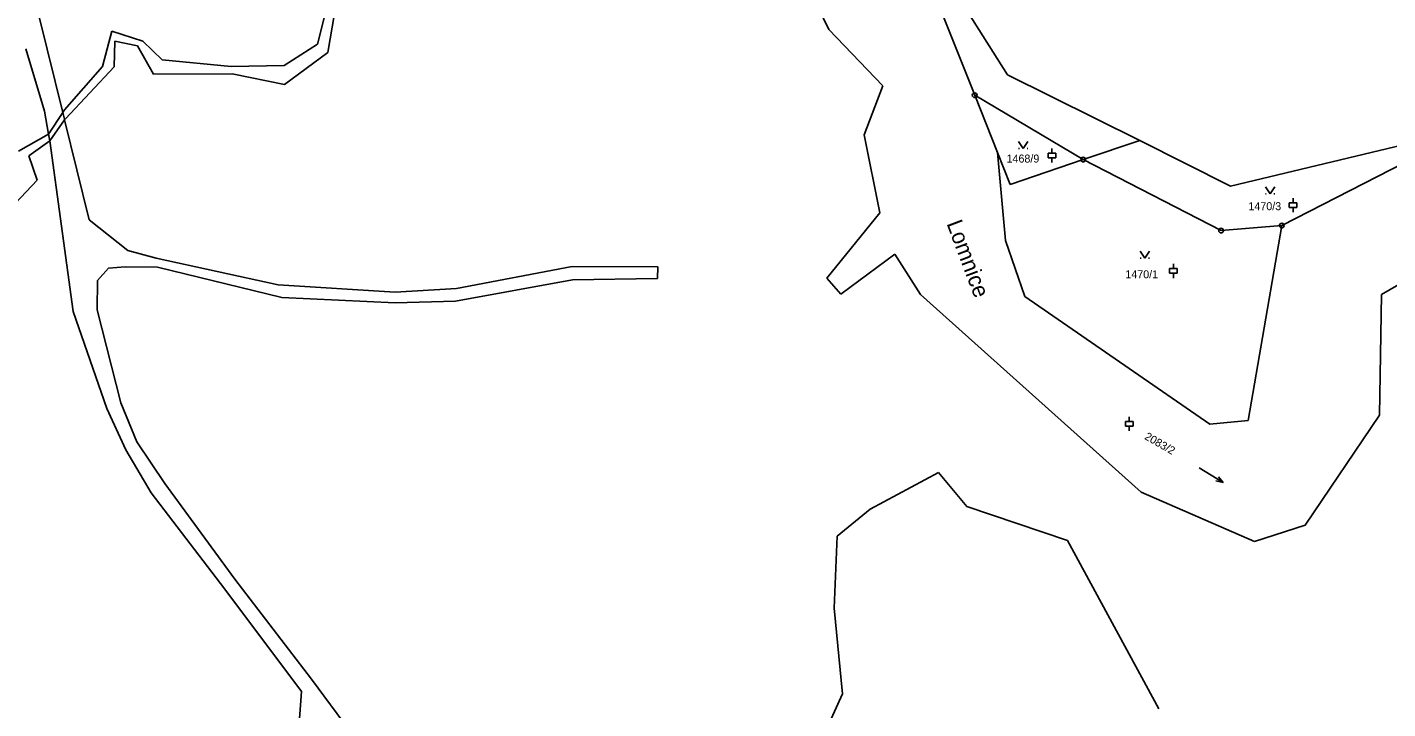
# Model space of a CAD drawing. Extents: x -795483 to -789093, y -1112258 to -1108741.
# Drawn here: x -792061.4 to -791772.5, y -1110577.6 to -1110432.8 of the extents above; entities that cross this region are included whole.
import ezdxf

# ---------------------------------------------------------------- set-up
doc = ezdxf.new("R2010")
doc.units = 0
for name, color, linetype in [('Vrstva 1', 7, 'Continuous'), ('Vrstva 14', 7, 'Continuous'), ('Vrstva 2', 7, 'Continuous'), ('Vrstva 23', 7, 'Continuous'), ('Vrstva 28', 7, 'Continuous'), ('Vrstva 43', 7, 'Continuous')]:
    doc.layers.add(name, color=color, linetype=linetype)

msp = doc.modelspace()

# ---------------------------------------------------------------- linework, layer by layer
at = {"layer": 'Vrstva 1'}
for p, q in [((-791902.28, -1110409.78), (-791891.2, -1110433.29)), ((-791868.39, -1110418.93), (-791853.21, -1110442.92)), ((-791860.21, -1110447.26), (-791869.05, -1110425.1)), ((-791891.2, -1110433.29), (-791879.72, -1110445.25)), ((-791879.72, -1110445.25), (-791883.71, -1110455.67)), ((-791853.21, -1110442.92), (-791825.15, -1110456.85)), ((-791860.21, -1110447.26), (-791837.16, -1110460.93)), ((-791855.34, -1110459.46), (-791860.21, -1110447.26)), ((-791805.88, -1110466.61), (-791747.25, -1110452.55)), ((-791883.71, -1110455.67), (-791880.37, -1110472.28)), ((-791837.16, -1110460.93), (-791825.15, -1110456.85)), ((-791825.15, -1110456.85), (-791805.88, -1110466.61)), ((-791757.63, -1110455.8), (-791794.99, -1110474.96)), ((-791855.34, -1110459.46), (-791852.65, -1110466.2)), ((-791853.63, -1110478.15), (-791855.34, -1110459.46)), ((-791852.65, -1110466.2), (-791837.16, -1110460.93)), ((-791837.16, -1110460.93), (-791807.88, -1110476.03)), ((-791880.37, -1110472.28), (-791891.6, -1110486.14)), ((-791807.88, -1110476.03), (-791794.99, -1110474.96)), ((-791794.99, -1110474.96), (-791802.13, -1110516.33)), ((-791849.59, -1110490), (-791853.63, -1110478.15)), ((-791773.78, -1110489.57), (-791753.07, -1110477.61)), ((-791888.65, -1110489.49), (-791877.17, -1110481.02)), ((-791877.17, -1110481.02), (-791871.68, -1110489.6)), ((-791891.6, -1110486.14), (-791888.65, -1110489.49)), ((-791871.68, -1110489.6), (-791824.87, -1110531.6)), ((-791810.25, -1110517.17), (-791849.59, -1110490)), ((-791774.24, -1110515.23), (-791773.78, -1110489.57)), ((-791802.13, -1110516.33), (-791810.25, -1110517.17)), ((-791790.02, -1110538.58), (-791774.24, -1110515.23)), ((-791867.9, -1110527.38), (-791882.4, -1110535.19)), ((-791861.86, -1110534.61), (-791867.9, -1110527.38)), ((-791824.87, -1110531.6), (-791800.77, -1110542.03)), ((-791840.47, -1110541.88), (-791861.86, -1110534.61)), ((-791882.4, -1110535.19), (-791889.41, -1110540.92)), ((-791800.77, -1110542.03), (-791790.02, -1110538.58)), ((-791889.41, -1110540.92), (-791890.02, -1110556.2)), ((-791821.11, -1110577.61), (-791840.47, -1110541.88)), ((-791890.02, -1110556.2), (-791888.28, -1110574.45)), ((-791888.28, -1110574.45), (-791894.82, -1110588.71))]:
    msp.add_line(p, q, dxfattribs=at)
at = {"layer": 'Vrstva 2'}
for p, q in [((-792058.81, -1110430.87), (-792053.88, -1110450.94)), ((-791999.78, -1110436.39), (-791998.22, -1110430.24)), ((-791996.16, -1110429.93), (-791997.61, -1110438.16)), ((-792045.42, -1110441.2), (-792043.45, -1110433.65)), ((-792043.45, -1110433.65), (-792036.86, -1110435.82)), ((-792042.82, -1110435.76), (-792042.98, -1110441.21)), ((-792037.98, -1110436.75), (-792042.82, -1110435.76)), ((-792034.62, -1110442.8), (-792037.98, -1110436.75)), ((-792036.86, -1110435.82), (-792032.78, -1110439.74)), ((-792006.85, -1110440.95), (-791999.78, -1110436.39)), ((-792057.73, -1110450.62), (-792061.75, -1110437.42)), ((-791997.61, -1110438.16), (-792006.75, -1110444.97)), ((-792053.49, -1110450.34), (-792045.42, -1110441.2)), ((-792042.98, -1110441.21), (-792053.31, -1110452.26)), ((-792032.78, -1110439.74), (-792018.12, -1110441.15)), ((-792018.12, -1110441.15), (-792006.85, -1110440.95)), ((-792017.93, -1110442.74), (-792034.62, -1110442.8)), ((-792006.75, -1110444.97), (-792017.93, -1110442.74)), ((-792057.73, -1110450.62), (-792056.87, -1110455.57)), ((-792056.87, -1110455.57), (-792053.88, -1110450.94)), ((-792053.49, -1110450.34), (-792053.88, -1110450.94)), ((-792053.52, -1110452.38), (-792053.88, -1110450.94)), ((-792056.6, -1110456.95), (-792053.49, -1110452.51)), ((-792053.52, -1110452.38), (-792053.49, -1110452.51)), ((-792053.31, -1110452.26), (-792053.49, -1110452.51)), ((-792048.25, -1110473.75), (-792053.49, -1110452.51)), ((-792063.27, -1110459.13), (-792056.87, -1110455.57)), ((-792056.6, -1110456.95), (-792061.1, -1110460.14)), ((-792056.87, -1110455.57), (-792056.6, -1110456.95)), ((-792051.66, -1110493.24), (-792056.6, -1110456.95)), ((-792061.1, -1110460.14), (-792059.3, -1110465.33)), ((-792059.3, -1110465.33), (-792065.09, -1110471.44)), ((-792048.25, -1110473.75), (-792040.06, -1110480.26)), ((-792040.06, -1110480.26), (-792034.04, -1110481.91)), ((-792034.04, -1110481.91), (-792008.1, -1110487.57)), ((-792046.49, -1110486.61), (-792044.19, -1110483.99)), ((-792044.19, -1110483.99), (-792040.6, -1110483.73)), ((-792040.6, -1110483.73), (-792033.72, -1110483.77)), ((-792007.36, -1110490.24), (-792033.72, -1110483.77)), ((-791970.24, -1110488.32), (-791945.68, -1110483.65)), ((-791945.68, -1110483.65), (-791927.47, -1110483.75)), ((-791927.47, -1110483.75), (-791927.57, -1110486.18)), ((-792046.57, -1110492.84), (-792046.49, -1110486.61)), ((-792008.1, -1110487.57), (-791983.28, -1110489.13)), ((-791983.28, -1110489.13), (-791970.24, -1110488.32)), ((-791945.61, -1110486.49), (-791970.46, -1110490.99)), ((-791927.57, -1110486.18), (-791945.61, -1110486.49)), ((-791983.31, -1110491.36), (-792007.36, -1110490.24)), ((-791970.46, -1110490.99), (-791983.31, -1110491.36)), ((-792051.66, -1110493.24), (-792044.53, -1110513.82)), ((-792046.57, -1110492.84), (-792041.55, -1110512.58)), ((-792044.53, -1110513.82), (-792040.5, -1110522.61)), ((-792041.55, -1110512.58), (-792038.12, -1110520.86)), ((-792040.5, -1110522.61), (-792035.12, -1110531.72)), ((-792038.12, -1110520.86), (-792032.19, -1110529.73)), ((-792035.12, -1110531.72), (-792019.46, -1110552.19)), ((-792032.19, -1110529.73), (-792017.34, -1110550.08)), ((-792019.46, -1110552.19), (-792003.2, -1110573.9)), ((-792017.34, -1110550.08), (-792001.02, -1110571.31)), ((-792001.02, -1110571.31), (-791984.49, -1110593.66)), ((-792003.73, -1110581.65), (-792003.2, -1110573.9))]:
    msp.add_line(p, q, dxfattribs=at)
at = {"layer": 'Vrstva 23'}
for p, q in [((-791850.89, -1110457.07), (-791849.89, -1110458.57)), ((-791850.89, -1110458.57), (-791850.69, -1110458.57)), ((-791849.89, -1110458.57), (-791848.89, -1110457.07)), ((-791849.09, -1110458.57), (-791848.89, -1110458.57)), ((-791844.6, -1110460.57), (-791844.6, -1110459.57)), ((-791844.6, -1110459.57), (-791843, -1110459.57)), ((-791843.8, -1110459.57), (-791843.8, -1110458.57)), ((-791843, -1110459.57), (-791843, -1110460.57)), ((-791843, -1110460.57), (-791844.6, -1110460.57)), ((-791843.8, -1110461.57), (-791843.8, -1110460.57)), ((-791798.48, -1110466.69), (-791797.48, -1110468.19)), ((-791798.48, -1110468.19), (-791798.28, -1110468.19)), ((-791797.48, -1110468.19), (-791796.48, -1110466.69)), ((-791796.68, -1110468.19), (-791796.48, -1110468.19)), ((-791793.39, -1110471.11), (-791793.39, -1110470.11)), ((-791793.39, -1110470.11), (-791791.79, -1110470.11)), ((-791791.79, -1110471.11), (-791793.39, -1110471.11)), ((-791792.59, -1110470.11), (-791792.59, -1110469.11)), ((-791792.59, -1110472.11), (-791792.59, -1110471.11)), ((-791791.79, -1110470.11), (-791791.79, -1110471.11)), ((-791825.08, -1110480.38), (-791824.08, -1110481.88)), ((-791825.08, -1110481.88), (-791824.88, -1110481.88)), ((-791824.08, -1110481.88), (-791823.08, -1110480.38)), ((-791823.28, -1110481.88), (-791823.08, -1110481.88)), ((-791818.82, -1110485.09), (-791818.82, -1110484.09)), ((-791818.82, -1110484.09), (-791817.22, -1110484.09)), ((-791817.22, -1110485.09), (-791818.82, -1110485.09)), ((-791818.02, -1110484.09), (-791818.02, -1110483.09)), ((-791818.02, -1110486.09), (-791818.02, -1110485.09)), ((-791817.22, -1110484.09), (-791817.22, -1110485.09)), ((-791828.18, -1110517.56), (-791828.18, -1110516.56)), ((-791828.18, -1110516.56), (-791826.58, -1110516.56)), ((-791826.58, -1110517.56), (-791828.18, -1110517.56)), ((-791827.38, -1110516.56), (-791827.38, -1110515.56)), ((-791827.38, -1110518.56), (-791827.38, -1110517.56)), ((-791826.58, -1110516.56), (-791826.58, -1110517.56)), ((-791812.54, -1110526.39), (-791807.44, -1110529.54)), ((-791807.44, -1110529.54), (-791808.98, -1110529.18)), ((-791807.44, -1110529.54), (-791808.45, -1110528.33))]:
    msp.add_line(p, q, dxfattribs=at)
at = {"layer": 'Vrstva 28'}
for centre, radius in [((-791860.21, -1110447.26), 0.5), ((-791860.21, -1110447.26), 0.01), ((-791837.16, -1110460.93), 0.5), ((-791837.16, -1110460.93), 0.01), ((-791807.88, -1110476.03), 0.5), ((-791807.88, -1110476.03), 0.01), ((-791794.99, -1110474.96), 0.5), ((-791794.99, -1110474.96), 0.01)]:
    msp.add_circle(centre, radius, dxfattribs=at)

# ---------------------------------------------------------------- texts
at = {"layer": 'Vrstva 14'}
for s, p in [('1468/9', (-791853.44, -1110461.57)), ('1470/3', (-791802.07, -1110471.69)), ('1470/1', (-791828.21, -1110486.15))]:
    msp.add_text(s, height=1.7, dxfattribs=at).set_placement(p)
msp.add_text('2083/2', height=1.7, rotation=329.9693, dxfattribs=at).set_placement((-791824.29, -1110520.22))
at = {"layer": 'Vrstva 43'}
msp.add_text('Lomnice', height=3.4, rotation=290.6706, dxfattribs=at).set_placement((-791866.22, -1110474.51))

doc.saveas('drawing.dxf')
